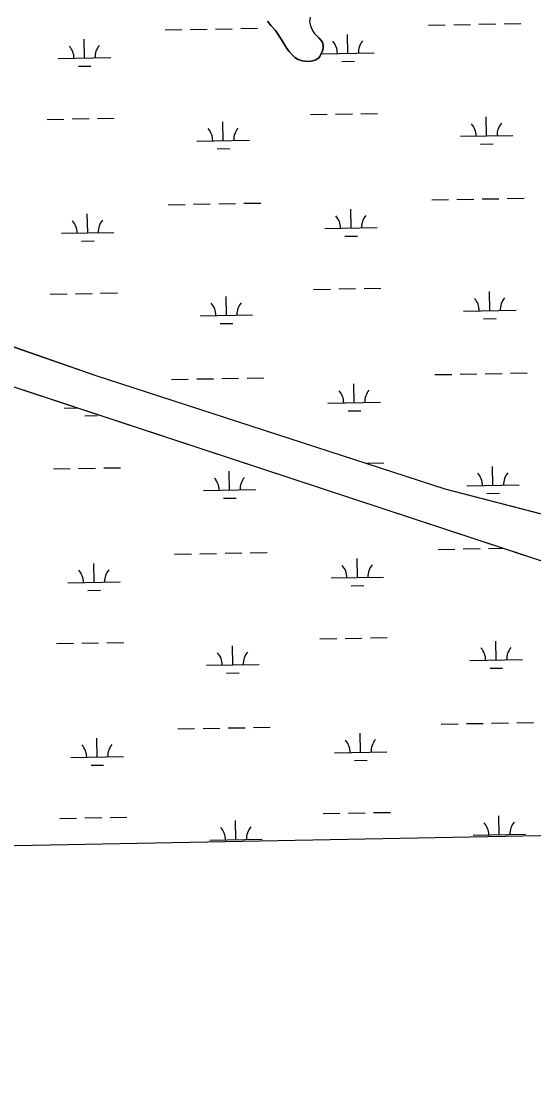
# Model space of a CAD drawing. Extents: x 3957609 to 3995875, y 234277 to 260273.
# Drawn here: x 3986548 to 3987524, y 239698 to 241737 of the extents above; entities that cross this region are included whole.
import ezdxf

# ---------------------------------------------------------------- set-up
doc = ezdxf.new("R2010")
doc.units = 0
for name, color, linetype in [('V-GRID-FRAM', 7, 'Continuous'), ('V-TOPO-SHOR', 7, 'Continuous'), ('V-WETL-SWMP', 7, 'Continuous')]:
    doc.layers.add(name, color=color, linetype=linetype)

msp = doc.modelspace()

# ---------------------------------------------------------------- linework, layer by layer
at = {"layer": 'V-GRID-FRAM'}
for points in [[(3961534.646, 257877.621), (3993438.57, 258485.581), (3993792.928, 240306.336), (3961873.139, 239698.074), (3961534.646, 257877.621)], [(3993792.928, 240306.336), (3961873.139, 239698.074)]]:
    msp.add_lwpolyline(points, dxfattribs=at)
at = {"layer": 'V-TOPO-SHOR'}
for p, q in [((3986687.95, 241063.505), (3987354.703, 240847.114)), ((3987354.703, 240847.114), (3988156.608, 240639.74))]:
    msp.add_line(p, q, dxfattribs=at)
for points in [[(3987016.505, 241737.354), (3987022.928, 241729.178), (3987031.748, 241719.813), (3987043.995, 241701.463), (3987053.238, 241685.503), (3987058.053, 241679.52), (3987063.468, 241673.342), (3987068.879, 241668.361), (3987074.887, 241664.582), (3987082.49, 241662.207), (3987088.087, 241661.424), (3987096.283, 241660.849), (3987102.873, 241662.268), (3987108.665, 241663.884), (3987113.851, 241667.298), (3987116.642, 241670.106), (3987117.035, 241671.906), (3987121.406, 241680.512), (3987122.786, 241686.711), (3987122.97, 241691.509), (3987121.352, 241697.899), (3987119.145, 241701.09), (3987114.733, 241705.673), (3987110.123, 241710.056)], [(3987097.827, 241745.196), (3987096.653, 241736.199), (3987098.675, 241729.008), (3987102.699, 241719.827), (3987105.714, 241714.84), (3987110.123, 241710.056)], [(3986429.833, 241153.6), (3986561.094, 241107.784), (3986687.95, 241063.505)], [(3986339.135, 241105.464), (3986459.848, 241065.676), (3988435.924, 240414.333)]]:
    msp.add_lwpolyline(points, dxfattribs=at)
at = {"layer": 'V-WETL-SWMP'}
for p, q in [((3987323.524, 241729.953), (3987355.519, 241730.535)), ((3987371.516, 241730.826), (3987403.511, 241731.408)), ((3987419.508, 241731.699), (3987451.503, 241732.28)), ((3987467.501, 241732.571), (3987499.495, 241733.153)), ((3986821.699, 241720.829), (3986853.694, 241721.41)), ((3986869.691, 241721.701), (3986901.686, 241722.283)), ((3986917.683, 241722.574), (3986949.678, 241723.156)), ((3986965.675, 241723.446), (3986997.67, 241724.028)), ((3987169.88, 241676.409), (3987169.226, 241712.403)), ((3986668.055, 241667.284), (3986667.401, 241703.279)), ((3986618.064, 241666.375), (3986718.047, 241668.193)), ((3987119.889, 241675.5), (3987219.872, 241677.318)), ((3986656.338, 241651.638), (3986680.334, 241652.074)), ((3987158.163, 241660.763), (3987182.159, 241661.199)), ((3986596.758, 241550.537), (3986628.753, 241551.119)), ((3986644.75, 241551.41), (3986676.745, 241551.991)), ((3986692.742, 241552.282), (3986724.737, 241552.864)), ((3986932.391, 241510.202), (3986931.736, 241546.196)), ((3987098.583, 241559.662), (3987130.578, 241560.243)), ((3987146.575, 241560.534), (3987178.57, 241561.116)), ((3987194.567, 241561.407), (3987226.562, 241561.989)), ((3987434.216, 241519.327), (3987433.561, 241555.321)), ((3986882.399, 241509.293), (3986982.382, 241511.111)), ((3987384.224, 241518.418), (3987484.208, 241520.236)), ((3987422.498, 241503.68), (3987446.494, 241504.117)), ((3986920.673, 241494.556), (3986944.669, 241494.992)), ((3987425.556, 241399.079), (3987457.551, 241399.66)), ((3987473.549, 241399.951), (3987505.543, 241400.533)), ((3986827.747, 241388.209), (3986859.742, 241388.79)), ((3986875.739, 241389.081), (3986907.734, 241389.663)), ((3986923.731, 241389.954), (3986955.726, 241390.536)), ((3986971.724, 241390.826), (3987003.718, 241391.408)), ((3987175.928, 241343.789), (3987175.274, 241379.783)), ((3987329.572, 241397.333), (3987361.567, 241397.915)), ((3987377.564, 241398.206), (3987409.559, 241398.788)), ((3986674.103, 241334.664), (3986673.449, 241370.658)), ((3987125.937, 241342.88), (3987225.92, 241344.698)), ((3986624.112, 241333.755), (3986724.095, 241335.573)), ((3986662.386, 241319.018), (3986686.382, 241319.454)), ((3987164.211, 241328.143), (3987188.207, 241328.579)), ((3986602.806, 241217.917), (3986634.801, 241218.499)), ((3986650.798, 241218.79), (3986682.793, 241219.371)), ((3986698.79, 241219.662), (3986730.785, 241220.244)), ((3987104.631, 241227.042), (3987136.626, 241227.623)), ((3987152.623, 241227.914), (3987184.618, 241228.496)), ((3987200.615, 241228.787), (3987232.61, 241229.369)), ((3987440.264, 241186.707), (3987439.609, 241222.701)), ((3986938.439, 241177.582), (3986937.784, 241213.576)), ((3986888.447, 241176.673), (3986988.431, 241178.491)), ((3987390.272, 241185.798), (3987490.256, 241187.616)), ((3986926.721, 241161.936), (3986950.717, 241162.372)), ((3987428.546, 241171.06), (3987452.542, 241171.497)), ((3986339.136, 241105.464), (3988435.924, 240414.333)), ((3986833.795, 241055.589), (3986865.79, 241056.17)), ((3986881.787, 241056.461), (3986913.782, 241057.043)), ((3986929.78, 241057.334), (3986961.774, 241057.916)), ((3986977.772, 241058.206), (3987009.766, 241058.788)), ((3987335.62, 241064.713), (3987367.615, 241065.295)), ((3987383.612, 241065.586), (3987415.607, 241066.168)), ((3987431.605, 241066.459), (3987463.599, 241067.04)), ((3987479.597, 241067.331), (3987511.591, 241067.913)), ((3987181.976, 241011.169), (3987181.322, 241047.163)), ((3987131.985, 241010.26), (3987231.968, 241012.078)), ((3986630.16, 241001.135), (3986654.32, 241001.575)), ((3987170.259, 240995.523), (3987194.255, 240995.959)), ((3986668.434, 240986.398), (3986692.43, 240986.834)), ((3987206.663, 240896.167), (3987238.658, 240896.749)), ((3987446.312, 240854.087), (3987445.657, 240890.081)), ((3986608.854, 240885.297), (3986640.849, 240885.879)), ((3986656.846, 240886.17), (3986688.841, 240886.751)), ((3986704.838, 240887.042), (3986736.833, 240887.624)), ((3986944.487, 240844.962), (3986943.832, 240880.956)), ((3987396.32, 240853.178), (3987496.304, 240854.996)), ((3986894.495, 240844.053), (3986994.478, 240845.871)), ((3986932.769, 240829.315), (3986956.765, 240829.752)), ((3987434.594, 240838.44), (3987458.59, 240838.877)), ((3986983.819, 240725.586), (3987015.814, 240726.168)), ((3987341.668, 240732.093), (3987373.663, 240732.675)), ((3987389.66, 240732.966), (3987421.655, 240733.548)), ((3987437.652, 240733.839), (3987465.079, 240734.337)), ((3986839.843, 240722.969), (3986871.838, 240723.55)), ((3986887.835, 240723.841), (3986919.83, 240724.423)), ((3986935.827, 240724.714), (3986967.822, 240725.296)), ((3987188.024, 240678.549), (3987187.37, 240714.543)), ((3986686.199, 240669.424), (3986685.545, 240705.418)), ((3986636.208, 240668.515), (3986736.191, 240670.333)), ((3987138.033, 240677.64), (3987238.016, 240679.458)), ((3986674.482, 240653.778), (3986698.478, 240654.214)), ((3987176.307, 240662.903), (3987200.303, 240663.339)), ((3987164.719, 240562.674), (3987196.714, 240563.256)), ((3987212.711, 240563.547), (3987244.706, 240564.129)), ((3986614.902, 240552.677), (3986646.897, 240553.259)), ((3986662.894, 240553.55), (3986694.889, 240554.131)), ((3986710.886, 240554.422), (3986742.881, 240555.004)), ((3986950.535, 240512.342), (3986949.88, 240548.336)), ((3987116.727, 240561.802), (3987148.722, 240562.383)), ((3987452.36, 240521.467), (3987451.705, 240557.461)), ((3987402.368, 240520.558), (3987502.352, 240522.376)), ((3986900.543, 240511.433), (3987000.527, 240513.251)), ((3987440.642, 240505.82), (3987464.638, 240506.257)), ((3986938.817, 240496.695), (3986962.813, 240497.132)), ((3987347.716, 240399.473), (3987379.711, 240400.055)), ((3987395.708, 240400.346), (3987427.703, 240400.928)), ((3987443.701, 240401.219), (3987475.695, 240401.8)), ((3987491.693, 240402.091), (3987523.687, 240402.673)), ((3986845.891, 240390.348), (3986877.886, 240390.93)), ((3986893.883, 240391.221), (3986925.878, 240391.803)), ((3986941.875, 240392.094), (3986973.87, 240392.676)), ((3986989.868, 240392.966), (3987021.862, 240393.548)), ((3987194.072, 240345.929), (3987193.418, 240381.923)), ((3986692.247, 240336.804), (3986691.593, 240372.798)), ((3987144.081, 240345.02), (3987244.064, 240346.838)), ((3986642.256, 240335.895), (3986742.239, 240337.713)), ((3986680.53, 240321.158), (3986704.526, 240321.594)), ((3987182.355, 240330.283), (3987206.351, 240330.719)), ((3986620.95, 240220.057), (3986652.945, 240220.639)), ((3986668.942, 240220.93), (3986700.937, 240221.511)), ((3986716.934, 240221.802), (3986748.929, 240222.384)), ((3987122.775, 240229.182), (3987154.77, 240229.763)), ((3987170.767, 240230.054), (3987202.762, 240230.636)), ((3987218.759, 240230.927), (3987250.754, 240231.509)), ((3987458.408, 240188.847), (3987457.753, 240224.841)), ((3988605.517, 240207.485), (3986352.535, 240164.552)), ((3986956.583, 240179.722), (3986955.928, 240215.716)), ((3986906.591, 240178.813), (3987006.575, 240180.631)), ((3987408.416, 240187.938), (3987508.4, 240189.756))]:
    msp.add_line(p, q, dxfattribs=at)
for points in [[(3987097.826, 241745.196), (3987096.654, 241736.198), (3987098.674, 241729.009), (3987102.7, 241719.828), (3987105.713, 241714.841), (3987110.124, 241710.057), (3987114.734, 241705.674), (3987119.145, 241701.091), (3987121.353, 241697.9), (3987122.971, 241691.509), (3987122.786, 241686.712), (3987121.406, 241680.512), (3987117.035, 241671.905), (3987116.641, 241670.105), (3987113.851, 241667.298), (3987108.665, 241663.885), (3987102.874, 241662.269), (3987096.283, 241660.849), (3987088.087, 241661.424), (3987082.489, 241662.207), (3987074.887, 241664.582), (3987068.879, 241668.361), (3987063.468, 241673.341), (3987058.053, 241679.52), (3987053.238, 241685.502), (3987043.996, 241701.462), (3987031.749, 241719.813), (3987022.927, 241729.179), (3987016.506, 241737.354)], [(3986429.833, 241153.601), (3986687.95, 241063.505), (3987354.703, 240847.114), (3988156.608, 240639.74)]]:
    msp.add_lwpolyline(points, dxfattribs=at)
for centre, start, end in [((3986612.813, 241666.755), 0.269879, 41.813537), ((3986723.28, 241668.763), 140.269876, 181.813534), ((3987114.638, 241675.88), 0.269879, 41.813537), ((3987225.106, 241677.888), 140.269876, 181.813534), ((3987378.973, 241518.797), 0.269879, 41.813537), ((3987489.441, 241520.806), 140.269876, 181.813534), ((3986877.148, 241509.673), 0.269879, 41.813537), ((3986987.616, 241511.681), 140.269876, 181.813534), ((3986729.329, 241336.143), 140.269876, 181.813534), ((3987120.686, 241343.26), 0.269879, 41.813537), ((3987231.154, 241345.268), 140.269876, 181.813534), ((3986618.861, 241334.135), 0.269879, 41.813537), ((3986883.196, 241177.053), 0.269879, 41.813537), ((3986993.664, 241179.061), 140.269876, 181.813534), ((3987385.021, 241186.177), 0.269879, 41.813537), ((3987495.489, 241188.186), 140.269876, 181.813534), ((3987126.734, 241010.64), 0.269879, 41.813537), ((3987237.202, 241012.648), 140.269876, 181.813534), ((3986999.712, 240846.441), 140.269876, 181.813534), ((3987391.069, 240853.557), 0.269879, 41.813537), ((3987501.537, 240855.566), 140.269876, 181.813534), ((3986889.244, 240844.433), 0.269879, 41.813537), ((3986630.957, 240668.895), 0.269879, 41.813537), ((3986741.425, 240670.903), 140.269876, 181.813534), ((3987132.782, 240678.02), 0.269879, 41.813537), ((3987243.25, 240680.028), 140.269876, 181.813534), ((3987397.117, 240520.937), 0.269879, 41.813537), ((3987507.585, 240522.946), 140.269876, 181.813534), ((3986895.292, 240511.812), 0.269879, 41.813537), ((3987005.76, 240513.821), 140.269876, 181.813534), ((3986637.005, 240336.275), 0.269879, 41.813537), ((3986747.473, 240338.283), 140.269876, 181.813534), ((3987138.83, 240345.4), 0.269879, 41.813537), ((3987249.298, 240347.408), 140.269876, 181.813534), ((3986901.34, 240179.192), 0.269879, 41.813537), ((3987011.808, 240181.201), 140.269876, 181.813534), ((3987403.165, 240188.317), 0.269879, 41.813537), ((3987513.633, 240190.326), 140.269876, 181.813534)]:
    msp.add_arc(centre, 35.246, start, end, dxfattribs=at)

doc.saveas('drawing.dxf')
